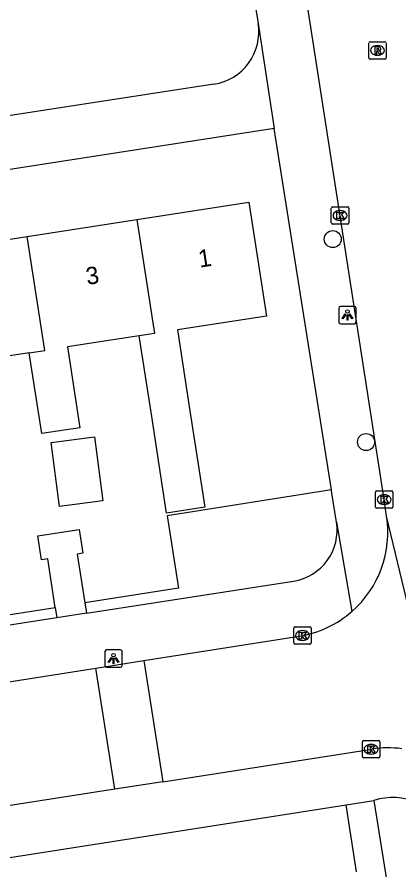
# Model space of a CAD drawing. Extents: x 160077 to 160945, y 386481 to 387498.
# Drawn here: x 160346.61 to 160368.55, y 387228.36 to 387277.35 of the extents above; entities that cross this region are included whole.
import ezdxf

# ---------------------------------------------------------------- set-up
doc = ezdxf.new("R2010")
doc.units = 0
for name, color, linetype in [('IMGEO_Boom', 7, 'Continuous'), ('IMGEO_Groenvoorziening', 7, 'Continuous'), ('IMGEO_Haag', 7, 'Continuous'), ('IMGEO_Kolk', 7, 'Continuous'), ('IMGEO_Lichtpunt', 7, 'Continuous'), ('IMGEO_Pand', 7, 'Continuous'), ('IMGEO_Pand_nummerreeks', 7, 'Continuous'), ('IMGEO_Rijbaan_lokaal_open', 7, 'Continuous'), ('IMGEO_Rioolput', 7, 'Continuous'), ('IMGEO_Voetpad_open', 7, 'Continuous')]:
    doc.layers.add(name, color=color, linetype=linetype)

msp = doc.modelspace()

# ---------------------------------------------------------------- linework, layer by layer
at = {"layer": 'IMGEO_Boom'}
for centre in [(160364.75, 387264.592), (160366.663, 387252.938)]:
    msp.add_circle(centre, 0.489, dxfattribs=at)
at = {"layer": 'IMGEO_Groenvoorziening'}
msp.add_lwpolyline([(160364.673, 387250.186), (160355.229, 387248.703), (160355.885, 387244.536), (160350.508, 387243.699)], dxfattribs=at)
at = {"layer": 'IMGEO_Haag'}
msp.add_lwpolyline([(160337.818, 387241.733), (160348.809, 387243.436)], dxfattribs=at)
at = {"layer": 'IMGEO_Kolk'}
for p, q in [((160364.669, 387265.522), (160364.669, 387266.374)), ((160364.744, 387266.448), (160365.596, 387266.448)), ((160365.67, 387266.374), (160365.67, 387265.522)), ((160365.157, 387266.228), (160365.182, 387266.228)), ((160365.596, 387265.448), (160364.744, 387265.448)), ((160365.18, 387265.668), (160365.155, 387265.668)), ((160367.278, 387250.131), (160368.13, 387250.131)), ((160367.203, 387249.205), (160367.203, 387250.057)), ((160367.691, 387249.911), (160367.716, 387249.911)), ((160368.204, 387250.057), (160368.204, 387249.205)), ((160367.714, 387249.351), (160367.689, 387249.351)), ((160368.13, 387249.131), (160367.278, 387249.131)), ((160362.582, 387242.323), (160363.434, 387242.323)), ((160362.507, 387241.397), (160362.507, 387242.249)), ((160362.995, 387242.103), (160363.02, 387242.103)), ((160363.508, 387242.249), (160363.508, 387241.397)), ((160363.434, 387241.323), (160362.582, 387241.323)), ((160363.018, 387241.543), (160362.993, 387241.543)), ((160366.452, 387234.866), (160366.452, 387235.718)), ((160366.527, 387235.792), (160367.379, 387235.792)), ((160366.94, 387235.572), (160366.965, 387235.572)), ((160367.453, 387235.718), (160367.453, 387234.866)), ((160366.963, 387235.012), (160366.938, 387235.012)), ((160367.379, 387234.792), (160366.527, 387234.792))]:
    msp.add_line(p, q, dxfattribs=at)
for points in [[(160364.669, 387265.522), (160364.669, 387266.374)], [(160364.744, 387266.448), (160365.596, 387266.448)], [(160365.67, 387266.374), (160365.67, 387265.522)], [(160364.99, 387266.148), (160365.113, 387266.148), (160365.113, 387265.997), (160365.243, 387266.148), (160365.407, 387266.148), (160365.261, 387265.997), (160365.414, 387265.748), (160365.262, 387265.748), (160365.177, 387265.912), (160365.113, 387265.845), (160365.113, 387265.748), (160364.99, 387265.748), (160364.99, 387266.148)], [(160365.596, 387265.448), (160364.744, 387265.448)], [(160367.278, 387250.131), (160368.13, 387250.131)], [(160367.203, 387249.205), (160367.203, 387250.057)], [(160367.524, 387249.831), (160367.647, 387249.831), (160367.647, 387249.68), (160367.777, 387249.831), (160367.941, 387249.831), (160367.795, 387249.68), (160367.948, 387249.431), (160367.796, 387249.431), (160367.711, 387249.595), (160367.647, 387249.528), (160367.647, 387249.431), (160367.524, 387249.431), (160367.524, 387249.831)], [(160368.204, 387250.057), (160368.204, 387249.205)], [(160368.13, 387249.131), (160367.278, 387249.131)], [(160362.582, 387242.323), (160363.434, 387242.323)], [(160362.507, 387241.397), (160362.507, 387242.249)], [(160362.828, 387242.023), (160362.951, 387242.023), (160362.951, 387241.872), (160363.081, 387242.023), (160363.245, 387242.023), (160363.099, 387241.872), (160363.252, 387241.623), (160363.1, 387241.623), (160363.015, 387241.787), (160362.951, 387241.72), (160362.951, 387241.623), (160362.828, 387241.623), (160362.828, 387242.023)], [(160363.508, 387242.249), (160363.508, 387241.397)], [(160363.434, 387241.323), (160362.582, 387241.323)], [(160366.452, 387234.866), (160366.452, 387235.718)], [(160366.527, 387235.792), (160367.379, 387235.792)], [(160366.773, 387235.492), (160366.896, 387235.492), (160366.896, 387235.341), (160367.026, 387235.492), (160367.19, 387235.492), (160367.044, 387235.341), (160367.197, 387235.092), (160367.045, 387235.092), (160366.96, 387235.256), (160366.896, 387235.189), (160366.896, 387235.092), (160366.773, 387235.092), (160366.773, 387235.492)], [(160367.453, 387235.718), (160367.453, 387234.866)], [(160367.379, 387234.792), (160366.527, 387234.792)]]:
    msp.add_lwpolyline(points, dxfattribs=at)
for centre, start, end in [((160364.746, 387266.372), 91.552, 178.448), ((160364.746, 387266.372), 91.552, 178.448), ((160365.594, 387266.372), 1.552, 88.448), ((160365.594, 387266.372), 1.552, 88.448), ((160364.746, 387265.524), 181.552, 268.448), ((160364.746, 387265.524), 181.552, 268.448), ((160365.594, 387265.524), 271.552, 358.448), ((160365.594, 387265.524), 271.552, 358.448), ((160367.28, 387250.055), 91.552, 178.448), ((160367.28, 387250.055), 91.552, 178.448), ((160368.128, 387250.055), 1.552, 88.448), ((160368.128, 387250.055), 1.552, 88.448), ((160367.28, 387249.207), 181.552, 268.448), ((160367.28, 387249.207), 181.552, 268.448), ((160368.128, 387249.207), 271.552, 358.448), ((160368.128, 387249.207), 271.552, 358.448), ((160362.584, 387242.247), 91.552, 178.448), ((160362.584, 387242.247), 91.552, 178.448), ((160363.432, 387242.247), 1.552, 88.448), ((160363.432, 387242.247), 1.552, 88.448), ((160362.584, 387241.399), 181.552, 268.448), ((160362.584, 387241.399), 181.552, 268.448), ((160363.432, 387241.399), 271.552, 358.448), ((160363.432, 387241.399), 271.552, 358.448), ((160366.529, 387235.716), 91.552, 178.448), ((160366.529, 387235.716), 91.552, 178.448), ((160367.377, 387235.716), 1.552, 88.448), ((160367.377, 387235.716), 1.552, 88.448), ((160366.529, 387234.868), 181.552, 268.448), ((160366.529, 387234.868), 181.552, 268.448), ((160367.377, 387234.868), 271.552, 358.448), ((160367.377, 387234.868), 271.552, 358.448)]:
    msp.add_arc(centre, 0.0765, start, end, dxfattribs=at)
for centre, major_axis, ratio, start_param, end_param in [((160365.156, 387265.948), (-0.387, 0.002), 0.722429, 4.712389, 7.853982), ((160365.181, 387265.948), (-0.39, 0.002), 0.717154, 1.570796, 4.712389), ((160367.69, 387249.631), (-0.387, 0.002), 0.722429, 4.712389, 7.853982), ((160367.715, 387249.631), (-0.39, 0.002), 0.717154, 1.570796, 4.712389), ((160362.994, 387241.823), (-0.387, 0.002), 0.722429, 4.712389, 7.853982), ((160363.019, 387241.823), (-0.39, 0.002), 0.717154, 1.570796, 4.712389), ((160366.939, 387235.292), (-0.387, 0.002), 0.722429, 4.712389, 7.853982), ((160366.964, 387235.292), (-0.39, 0.002), 0.717154, 1.570796, 4.712389)]:
    msp.add_ellipse(centre, major_axis=major_axis, ratio=ratio, start_param=start_param, end_param=end_param, dxfattribs=at)
at = {"layer": 'IMGEO_Lichtpunt'}
for p, q in [((160365.096, 387260.635), (160365.096, 387259.828)), ((160365.096, 387260.635), (160365.096, 387259.828)), ((160365.998, 387260.73), (160365.19, 387260.73)), ((160365.998, 387260.73), (160365.19, 387260.73)), ((160366.092, 387259.828), (160366.092, 387260.635)), ((160366.092, 387259.828), (160366.092, 387260.635)), ((160365.19, 387259.734), (160365.998, 387259.734)), ((160365.19, 387259.734), (160365.998, 387259.734)), ((160351.656, 387240.9), (160351.656, 387240.093)), ((160351.656, 387240.9), (160351.656, 387240.093)), ((160352.558, 387240.995), (160351.75, 387240.995)), ((160352.558, 387240.995), (160351.75, 387240.995)), ((160352.652, 387240.093), (160352.652, 387240.9)), ((160352.652, 387240.093), (160352.652, 387240.9)), ((160351.75, 387239.999), (160352.558, 387239.999)), ((160351.75, 387239.999), (160352.558, 387239.999))]:
    msp.add_line(p, q, dxfattribs=at)
for points in [[(160365.47, 387260.299), (160365.509, 387260.271), (160365.321, 387260.009), (160365.283, 387260.036), (160365.47, 387260.299)], [(160365.572, 387260.251), (160365.619, 387260.251), (160365.619, 387259.929), (160365.572, 387259.929), (160365.572, 387260.251)], [(160365.682, 387260.271), (160365.72, 387260.298), (160365.907, 387260.036), (160365.868, 387260.008), (160365.682, 387260.271)], [(160352.03, 387240.564), (160352.069, 387240.536), (160351.881, 387240.274), (160351.843, 387240.301), (160352.03, 387240.564)], [(160352.132, 387240.516), (160352.179, 387240.516), (160352.179, 387240.194), (160352.132, 387240.194), (160352.132, 387240.516)], [(160352.242, 387240.536), (160352.28, 387240.563), (160352.467, 387240.301), (160352.428, 387240.273), (160352.242, 387240.536)]]:
    msp.add_lwpolyline(points, dxfattribs=at)
for centre in [(160365.595, 387260.433), (160352.155, 387240.698)]:
    msp.add_circle(centre, 0.0994, dxfattribs=at)
for centre, start, end in [((160365.19, 387260.635), 90, 180), ((160365.19, 387260.635), 90, 180), ((160365.998, 387260.635), 0, 90), ((160365.998, 387260.635), 0, 90), ((160365.19, 387259.828), 180, 270), ((160365.19, 387259.828), 180, 270), ((160365.998, 387259.828), 270, 0), ((160365.998, 387259.828), 270, 360), ((160351.75, 387240.9), 90, 180), ((160351.75, 387240.9), 90, 180), ((160352.558, 387240.9), 0, 90), ((160352.558, 387240.9), 0, 90), ((160351.75, 387240.093), 180, 270), ((160351.75, 387240.093), 180, 270), ((160352.558, 387240.093), 270, 0), ((160352.558, 387240.093), 270, 360)]:
    msp.add_arc(centre, 0.0946, start, end, dxfattribs=at)
at = {"layer": 'IMGEO_Pand'}
for points in [[(160353.493, 387265.713), (160359.935, 387266.707), (160360.945, 387260.163), (160355.829, 387259.373), (160356.544, 387254.737), (160357.4, 387249.188), (160355.206, 387248.85), (160354.349, 387254.398), (160353.633, 387259.033)], [(160347.197, 387264.741), (160353.493, 387265.713)], [(160353.493, 387265.713), (160354.503, 387259.162), (160353.633, 387259.033)], [(160340.902, 387263.77), (160347.197, 387264.741)], [(160347.315, 387258.057), (160348.207, 387258.191), (160347.197, 387264.741)], [(160353.633, 387259.033), (160349.511, 387258.397), (160350.226, 387253.761), (160348.031, 387253.422), (160347.315, 387258.057)], [(160347.315, 387258.057), (160343.193, 387257.421), (160343.908, 387252.785), (160341.713, 387252.446), (160340.997, 387257.081)], [(160349.052, 387249.226), (160348.57, 387252.917), (160351.053, 387253.242), (160351.535, 387249.551), (160349.052, 387249.226)]]:
    msp.add_lwpolyline(points, dxfattribs=at)
at = {"layer": 'IMGEO_Rijbaan_lokaal_open'}
for points in [[(160367.846, 387248.68), (160367.704, 387249.631), (160367.156, 387253.21), (160363.189, 387278.751), (160362.946, 387280.357)], [(160373.09, 387232.545), (160369.755, 387240.738), (160367.846, 387248.68)], [(160353.903, 387240.388), (160362.814, 387241.788)], [(160351.137, 387239.954), (160353.903, 387240.388)], [(160353.903, 387240.388), (160354.987, 387233.428)], [(160307.072, 387233.044), (160334.433, 387237.33), (160351.137, 387239.954)], [(160352.22, 387232.997), (160351.137, 387239.954)], [(160354.987, 387233.428), (160367.001, 387235.3)], [(160352.22, 387232.997), (160332.717, 387229.958), (160308.158, 387226.11)], [(160354.987, 387233.428), (160352.22, 387232.997)]]:
    msp.add_lwpolyline(points, dxfattribs=at)
for centre, radius, start, end in [((160361.873, 387247.758), 6.044, 311.1123, 8.7787), ((160361.87, 387247.766), 6.052, 278.9734, 311.079), ((160367.94, 387229.258), 6.115, 82.6317, 98.8314)]:
    msp.add_arc(centre, radius, start, end, dxfattribs=at)
at = {"layer": 'IMGEO_Rioolput'}
for p, q in [((160366.825, 387275.005), (160366.825, 387275.857)), ((160366.9, 387275.931), (160367.752, 387275.931)), ((160367.313, 387275.711), (160367.338, 387275.711)), ((160367.826, 387275.857), (160367.826, 387275.005)), ((160367.336, 387275.151), (160367.311, 387275.151)), ((160367.752, 387274.931), (160366.9, 387274.931))]:
    msp.add_line(p, q, dxfattribs=at)
for points in [[(160366.825, 387275.005), (160366.825, 387275.857)], [(160366.9, 387275.931), (160367.752, 387275.931)], [(160367.414, 387275.629), (160367.162, 387275.631), (160367.162, 387275.231)], [(160367.826, 387275.857), (160367.826, 387275.005)], [(160367.162, 387275.231), (160367.286, 387275.231), (160367.286, 387275.393), (160367.297, 387275.393)], [(160367.34, 387275.55), (160367.286, 387275.55), (160367.286, 387275.469)], [(160367.286, 387275.469), (160367.338, 387275.469)], [(160367.344, 387275.364), (160367.415, 387275.231), (160367.555, 387275.231), (160367.49, 387275.357)], [(160367.752, 387274.931), (160366.9, 387274.931)]]:
    msp.add_lwpolyline(points, dxfattribs=at)
for centre, radius, start, end in [((160366.902, 387275.855), 0.0765, 91.552, 178.448), ((160366.902, 387275.855), 0.0765, 91.552, 178.448), ((160367.413, 387275.519), 0.109, 350.3612, 89.416), ((160367.75, 387275.855), 0.0765, 1.552, 88.448), ((160367.75, 387275.855), 0.0765, 1.552, 88.448), ((160367.296, 387275.34), 0.0533, 26.0293, 88.6989), ((160367.322, 387275.658), 0.19, 274.7715, 282.9687), ((160367.346, 387275.454), 0.0964, 77.0061, 93.1865), ((160367.36, 387275.511), 0.0378, 276.6634, 79.6772), ((160367.411, 387275.519), 0.112, 277.5842, 350.9817), ((160367.395, 387275.304), 0.108, 29.5134, 73.7905), ((160366.902, 387275.007), 0.0765, 181.552, 268.448), ((160366.902, 387275.007), 0.0765, 181.552, 268.448), ((160367.75, 387275.007), 0.0765, 271.552, 358.448), ((160367.75, 387275.007), 0.0765, 271.552, 358.448)]:
    msp.add_arc(centre, radius, start, end, dxfattribs=at)
for centre, major_axis, ratio, start_param, end_param in [((160367.312, 387275.431), (-0.387, 0.002), 0.722429, 4.712389, 7.853982), ((160367.337, 387275.431), (-0.39, 0.002), 0.717154, 1.570796, 4.712389)]:
    msp.add_ellipse(centre, major_axis=major_axis, ratio=ratio, start_param=start_param, end_param=end_param, dxfattribs=at)
at = {"layer": 'IMGEO_Voetpad_open'}
for points in [[(160356.842, 387299.449), (160360.174, 387278.766), (160360.463, 387276.972)], [(160360.463, 387276.972), (160360.469, 387276.973), (160361.388, 387270.942)], [(160357.926, 387273.496), (160346.11, 387271.679)], [(160361.388, 387270.942), (160319.398, 387264.441), (160321.626, 387250), (160322.607, 387243.646), (160322.887, 387241.83)], [(160364.673, 387250.186), (160361.388, 387270.942)], [(160364.966, 387248.339), (160364.703, 387250), (160364.673, 387250.186)], [(160364.966, 387248.339), (160365.847, 387243.204)], [(160348.809, 387243.436), (160348.37, 387246.231), (160348.011, 387246.175), (160347.795, 387247.548), (160350.181, 387247.918), (160350.396, 387246.549), (160350.068, 387246.498), (160350.508, 387243.699)], [(160350.601, 387243.107), (160362.502, 387244.952)], [(160348.809, 387243.436), (160348.902, 387242.844)], [(160350.508, 387243.699), (160350.601, 387243.107)], [(160348.902, 387242.844), (160337.911, 387241.14)], [(160350.601, 387243.107), (160348.902, 387242.844)], [(160323.427, 387225.514), (160365.52, 387232.102)], [(160365.52, 387232.102), (160367.115, 387232.352)], [(160366.123, 387228.252), (160365.52, 387232.102)], [(160367.115, 387232.352), (160368.655, 387222.649)]]:
    msp.add_lwpolyline(points, dxfattribs=at)
for centre, radius, start, end in [((160357.473, 387276.49), 3.028, 278.5961, 9.1553), ((160362.042, 387247.876), 2.96, 278.9315, 8.9976), ((160368.2, 387228.876), 3.641, 27.2942, 107.3399)]:
    msp.add_arc(centre, radius, start, end, dxfattribs=at)

# ---------------------------------------------------------------- texts
at = {"layer": 'IMGEO_Pand_nummerreeks'}
for s, rotation, p in [('1', 8.772, (160357.104, 387262.951)), ('3', 8.7724, (160350.646, 387261.955))]:
    msp.add_text(s, height=1, rotation=rotation, dxfattribs=at).set_placement(p)

doc.saveas('drawing.dxf')
